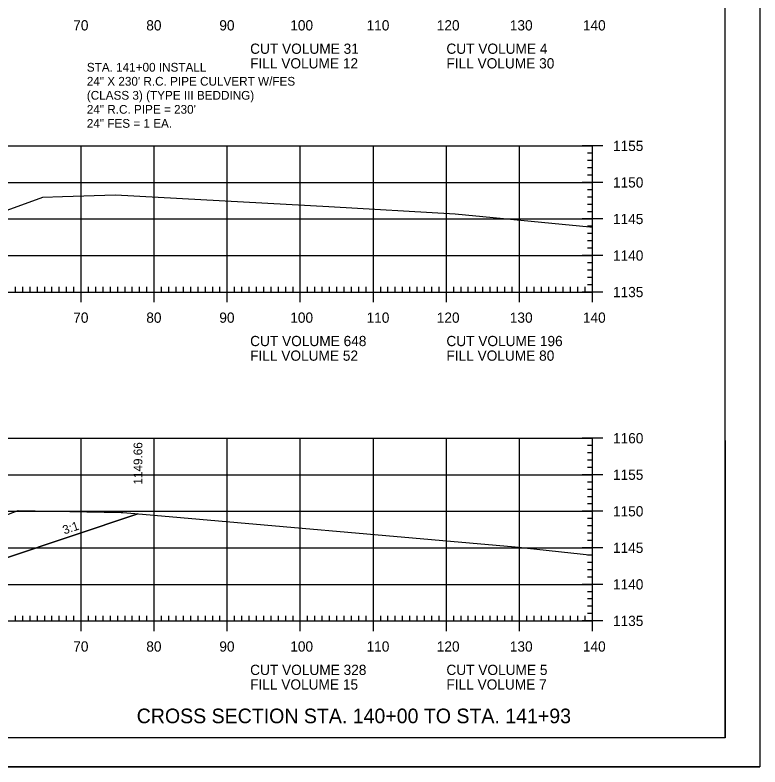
# Model space of a CAD drawing. Extents: x 1322838 to 1324533, y 339903 to 351025.
# Drawn here: x 1323764.7 to 1323866.6, y 342676.5 to 342779.4 of the extents above; entities that cross this region are included whole.
import ezdxf

# ---------------------------------------------------------------- set-up
doc = ezdxf.new("R2010")
doc.units = 0
for name, color, linetype in [('R_Axis', 7, 'Continuous'), ('R_Axis Annot', 7, 'Continuous'), ('R_Border', 7, 'Continuous'), ('R_Border Notes', 7, 'Continuous'), ('R_Draft', 7, 'Continuous'), ('R_Exist Surface', 7, 'Continuous'), ('R_Fin Surface', 7, 'Continuous'), ('R_Fin Surface Annot', 7, 'Continuous'), ('R_Grid', 7, 'Continuous'), ('R_No Plot', 7, 'Continuous')]:
    doc.layers.add(name, color=color, linetype=linetype)

msp = doc.modelspace()

# ---------------------------------------------------------------- linework, layer by layer
at = {"layer": 'R_Axis'}
for p, q in [((1323845.12, 342761.5), (1323842.32, 342761.5)), ((1323843.72, 342741.5), (1323843.72, 342761.5)), ((1323843.72, 342760.5), (1323843.02, 342760.5)), ((1323843.72, 342759.5), (1323843.02, 342759.5)), ((1323843.72, 342758.5), (1323843.02, 342758.5)), ((1323843.72, 342757.5), (1323843.02, 342757.5)), ((1323845.12, 342756.5), (1323842.32, 342756.5)), ((1323843.72, 342755.5), (1323843.02, 342755.5)), ((1323843.72, 342754.5), (1323843.02, 342754.5)), ((1323843.72, 342753.5), (1323843.02, 342753.5)), ((1323843.72, 342752.5), (1323843.02, 342752.5)), ((1323845.12, 342751.5), (1323842.32, 342751.5)), ((1323843.72, 342750.5), (1323843.02, 342750.5)), ((1323843.72, 342749.5), (1323843.02, 342749.5)), ((1323843.72, 342748.5), (1323843.02, 342748.5)), ((1323843.72, 342747.5), (1323843.02, 342747.5)), ((1323845.12, 342746.5), (1323842.32, 342746.5)), ((1323843.72, 342745.5), (1323843.02, 342745.5)), ((1323843.72, 342744.5), (1323843.02, 342744.5)), ((1323843.72, 342743.5), (1323843.02, 342743.5)), ((1323764.72, 342741.5), (1323764.72, 342742.2)), ((1323765.72, 342741.5), (1323765.72, 342742.2)), ((1323766.72, 342741.5), (1323766.72, 342742.2)), ((1323767.72, 342741.5), (1323767.72, 342742.2)), ((1323768.72, 342741.5), (1323768.72, 342742.2)), ((1323769.72, 342741.5), (1323769.72, 342742.2)), ((1323770.72, 342741.5), (1323770.72, 342742.2)), ((1323771.72, 342741.5), (1323771.72, 342742.2)), ((1323772.72, 342741.5), (1323772.72, 342742.2)), ((1323773.72, 342740.1), (1323773.72, 342742.9)), ((1323774.72, 342741.5), (1323774.72, 342742.2)), ((1323775.72, 342741.5), (1323775.72, 342742.2)), ((1323776.72, 342741.5), (1323776.72, 342742.2)), ((1323777.72, 342741.5), (1323777.72, 342742.2)), ((1323778.72, 342741.5), (1323778.72, 342742.2)), ((1323779.72, 342741.5), (1323779.72, 342742.2)), ((1323780.72, 342741.5), (1323780.72, 342742.2)), ((1323781.72, 342741.5), (1323781.72, 342742.2)), ((1323782.72, 342741.5), (1323782.72, 342742.2)), ((1323783.72, 342740.1), (1323783.72, 342742.9)), ((1323784.72, 342741.5), (1323784.72, 342742.2)), ((1323785.72, 342741.5), (1323785.72, 342742.2)), ((1323786.72, 342741.5), (1323786.72, 342742.2)), ((1323787.72, 342741.5), (1323787.72, 342742.2)), ((1323788.72, 342741.5), (1323788.72, 342742.2)), ((1323789.72, 342741.5), (1323789.72, 342742.2)), ((1323790.72, 342741.5), (1323790.72, 342742.2)), ((1323791.72, 342741.5), (1323791.72, 342742.2)), ((1323792.72, 342741.5), (1323792.72, 342742.2)), ((1323793.72, 342740.1), (1323793.72, 342742.9)), ((1323794.72, 342741.5), (1323794.72, 342742.2)), ((1323795.72, 342741.5), (1323795.72, 342742.2)), ((1323796.72, 342741.5), (1323796.72, 342742.2)), ((1323797.72, 342741.5), (1323797.72, 342742.2)), ((1323798.72, 342741.5), (1323798.72, 342742.2)), ((1323799.72, 342741.5), (1323799.72, 342742.2)), ((1323800.72, 342741.5), (1323800.72, 342742.2)), ((1323801.72, 342741.5), (1323801.72, 342742.2)), ((1323802.72, 342741.5), (1323802.72, 342742.2)), ((1323803.72, 342740.1), (1323803.72, 342742.9)), ((1323804.72, 342741.5), (1323804.72, 342742.2)), ((1323805.72, 342741.5), (1323805.72, 342742.2)), ((1323806.72, 342741.5), (1323806.72, 342742.2)), ((1323807.72, 342741.5), (1323807.72, 342742.2)), ((1323808.72, 342741.5), (1323808.72, 342742.2)), ((1323809.72, 342741.5), (1323809.72, 342742.2)), ((1323810.72, 342741.5), (1323810.72, 342742.2)), ((1323811.72, 342741.5), (1323811.72, 342742.2)), ((1323812.72, 342741.5), (1323812.72, 342742.2)), ((1323813.72, 342740.1), (1323813.72, 342742.9)), ((1323814.72, 342741.5), (1323814.72, 342742.2)), ((1323815.72, 342741.5), (1323815.72, 342742.2)), ((1323816.72, 342741.5), (1323816.72, 342742.2)), ((1323817.72, 342741.5), (1323817.72, 342742.2)), ((1323818.72, 342741.5), (1323818.72, 342742.2)), ((1323819.72, 342741.5), (1323819.72, 342742.2)), ((1323820.72, 342741.5), (1323820.72, 342742.2)), ((1323821.72, 342741.5), (1323821.72, 342742.2)), ((1323822.72, 342741.5), (1323822.72, 342742.2)), ((1323823.72, 342740.1), (1323823.72, 342742.9)), ((1323824.72, 342741.5), (1323824.72, 342742.2)), ((1323825.72, 342741.5), (1323825.72, 342742.2)), ((1323826.72, 342741.5), (1323826.72, 342742.2)), ((1323827.72, 342741.5), (1323827.72, 342742.2)), ((1323828.72, 342741.5), (1323828.72, 342742.2)), ((1323829.72, 342741.5), (1323829.72, 342742.2)), ((1323830.72, 342741.5), (1323830.72, 342742.2)), ((1323831.72, 342741.5), (1323831.72, 342742.2)), ((1323832.72, 342741.5), (1323832.72, 342742.2)), ((1323833.72, 342740.1), (1323833.72, 342742.9)), ((1323834.72, 342741.5), (1323834.72, 342742.2)), ((1323835.72, 342741.5), (1323835.72, 342742.2)), ((1323836.72, 342741.5), (1323836.72, 342742.2)), ((1323837.72, 342741.5), (1323837.72, 342742.2)), ((1323838.72, 342741.5), (1323838.72, 342742.2)), ((1323839.72, 342741.5), (1323839.72, 342742.2)), ((1323840.72, 342741.5), (1323840.72, 342742.2)), ((1323841.72, 342741.5), (1323841.72, 342742.2)), ((1323842.72, 342741.5), (1323842.72, 342742.2)), ((1323843.72, 342742.5), (1323843.02, 342742.5)), ((1323843.72, 342740.1), (1323843.72, 342742.9)), ((1323563.72, 342741.5), (1323843.72, 342741.5)), ((1323845.12, 342741.5), (1323842.32, 342741.5)), ((1323845.12, 342721.5), (1323842.32, 342721.5)), ((1323843.72, 342696.5), (1323843.72, 342721.5)), ((1323843.72, 342720.5), (1323843.02, 342720.5)), ((1323843.72, 342719.5), (1323843.02, 342719.5)), ((1323843.72, 342718.5), (1323843.02, 342718.5)), ((1323843.72, 342717.5), (1323843.02, 342717.5)), ((1323845.12, 342716.5), (1323842.32, 342716.5)), ((1323843.72, 342715.5), (1323843.02, 342715.5)), ((1323843.72, 342714.5), (1323843.02, 342714.5)), ((1323843.72, 342713.5), (1323843.02, 342713.5)), ((1323843.72, 342712.5), (1323843.02, 342712.5)), ((1323845.12, 342711.5), (1323842.32, 342711.5)), ((1323843.72, 342710.5), (1323843.02, 342710.5)), ((1323843.72, 342709.5), (1323843.02, 342709.5)), ((1323843.72, 342708.5), (1323843.02, 342708.5)), ((1323843.72, 342707.5), (1323843.02, 342707.5)), ((1323845.12, 342706.5), (1323842.32, 342706.5)), ((1323843.72, 342705.5), (1323843.02, 342705.5)), ((1323843.72, 342704.5), (1323843.02, 342704.5)), ((1323843.72, 342703.5), (1323843.02, 342703.5)), ((1323843.72, 342702.5), (1323843.02, 342702.5)), ((1323845.12, 342701.5), (1323842.32, 342701.5)), ((1323843.72, 342700.5), (1323843.02, 342700.5)), ((1323843.72, 342699.5), (1323843.02, 342699.5)), ((1323773.72, 342695.1), (1323773.72, 342697.9)), ((1323783.72, 342695.1), (1323783.72, 342697.9)), ((1323793.72, 342695.1), (1323793.72, 342697.9)), ((1323803.72, 342695.1), (1323803.72, 342697.9)), ((1323813.72, 342695.1), (1323813.72, 342697.9)), ((1323823.72, 342695.1), (1323823.72, 342697.9)), ((1323833.72, 342695.1), (1323833.72, 342697.9)), ((1323843.72, 342698.5), (1323843.02, 342698.5)), ((1323843.72, 342695.1), (1323843.72, 342697.9)), ((1323764.72, 342696.5), (1323764.72, 342697.2)), ((1323765.72, 342696.5), (1323765.72, 342697.2)), ((1323766.72, 342696.5), (1323766.72, 342697.2)), ((1323767.72, 342696.5), (1323767.72, 342697.2)), ((1323768.72, 342696.5), (1323768.72, 342697.2)), ((1323769.72, 342696.5), (1323769.72, 342697.2)), ((1323770.72, 342696.5), (1323770.72, 342697.2)), ((1323771.72, 342696.5), (1323771.72, 342697.2)), ((1323772.72, 342696.5), (1323772.72, 342697.2)), ((1323774.72, 342696.5), (1323774.72, 342697.2)), ((1323775.72, 342696.5), (1323775.72, 342697.2)), ((1323776.72, 342696.5), (1323776.72, 342697.2)), ((1323777.72, 342696.5), (1323777.72, 342697.2)), ((1323778.72, 342696.5), (1323778.72, 342697.2)), ((1323779.72, 342696.5), (1323779.72, 342697.2)), ((1323780.72, 342696.5), (1323780.72, 342697.2)), ((1323781.72, 342696.5), (1323781.72, 342697.2)), ((1323782.72, 342696.5), (1323782.72, 342697.2)), ((1323784.72, 342696.5), (1323784.72, 342697.2)), ((1323785.72, 342696.5), (1323785.72, 342697.2)), ((1323786.72, 342696.5), (1323786.72, 342697.2)), ((1323787.72, 342696.5), (1323787.72, 342697.2)), ((1323788.72, 342696.5), (1323788.72, 342697.2)), ((1323789.72, 342696.5), (1323789.72, 342697.2)), ((1323790.72, 342696.5), (1323790.72, 342697.2)), ((1323791.72, 342696.5), (1323791.72, 342697.2)), ((1323792.72, 342696.5), (1323792.72, 342697.2)), ((1323794.72, 342696.5), (1323794.72, 342697.2)), ((1323795.72, 342696.5), (1323795.72, 342697.2)), ((1323796.72, 342696.5), (1323796.72, 342697.2)), ((1323797.72, 342696.5), (1323797.72, 342697.2)), ((1323798.72, 342696.5), (1323798.72, 342697.2)), ((1323799.72, 342696.5), (1323799.72, 342697.2)), ((1323800.72, 342696.5), (1323800.72, 342697.2)), ((1323801.72, 342696.5), (1323801.72, 342697.2)), ((1323802.72, 342696.5), (1323802.72, 342697.2)), ((1323804.72, 342696.5), (1323804.72, 342697.2)), ((1323805.72, 342696.5), (1323805.72, 342697.2)), ((1323806.72, 342696.5), (1323806.72, 342697.2)), ((1323807.72, 342696.5), (1323807.72, 342697.2)), ((1323808.72, 342696.5), (1323808.72, 342697.2)), ((1323809.72, 342696.5), (1323809.72, 342697.2)), ((1323810.72, 342696.5), (1323810.72, 342697.2)), ((1323811.72, 342696.5), (1323811.72, 342697.2)), ((1323812.72, 342696.5), (1323812.72, 342697.2)), ((1323814.72, 342696.5), (1323814.72, 342697.2)), ((1323815.72, 342696.5), (1323815.72, 342697.2)), ((1323816.72, 342696.5), (1323816.72, 342697.2)), ((1323817.72, 342696.5), (1323817.72, 342697.2)), ((1323818.72, 342696.5), (1323818.72, 342697.2)), ((1323819.72, 342696.5), (1323819.72, 342697.2)), ((1323820.72, 342696.5), (1323820.72, 342697.2)), ((1323821.72, 342696.5), (1323821.72, 342697.2)), ((1323822.72, 342696.5), (1323822.72, 342697.2)), ((1323824.72, 342696.5), (1323824.72, 342697.2)), ((1323825.72, 342696.5), (1323825.72, 342697.2)), ((1323826.72, 342696.5), (1323826.72, 342697.2)), ((1323827.72, 342696.5), (1323827.72, 342697.2)), ((1323828.72, 342696.5), (1323828.72, 342697.2)), ((1323829.72, 342696.5), (1323829.72, 342697.2)), ((1323830.72, 342696.5), (1323830.72, 342697.2)), ((1323831.72, 342696.5), (1323831.72, 342697.2)), ((1323832.72, 342696.5), (1323832.72, 342697.2)), ((1323834.72, 342696.5), (1323834.72, 342697.2)), ((1323835.72, 342696.5), (1323835.72, 342697.2)), ((1323836.72, 342696.5), (1323836.72, 342697.2)), ((1323837.72, 342696.5), (1323837.72, 342697.2)), ((1323838.72, 342696.5), (1323838.72, 342697.2)), ((1323839.72, 342696.5), (1323839.72, 342697.2)), ((1323840.72, 342696.5), (1323840.72, 342697.2)), ((1323841.72, 342696.5), (1323841.72, 342697.2)), ((1323842.72, 342696.5), (1323842.72, 342697.2)), ((1323843.72, 342697.5), (1323843.02, 342697.5)), ((1323563.72, 342696.5), (1323843.72, 342696.5)), ((1323845.12, 342696.5), (1323842.32, 342696.5))]:
    msp.add_line(p, q, dxfattribs=at)
at = {"layer": 'R_Border'}
for q in [(1323861.9, 342885.96), (1323545.72, 342680.5)]:
    msp.add_line((1323861.9, 342680.5), q, dxfattribs=at)
at = {"layer": 'R_Exist Surface'}
for points in [[(1323757.17, 342750.4), (1323768.46, 342754.47), (1323771.16, 342754.58), (1323778.43, 342754.81), (1323807.64, 342753.21), (1323824.92, 342752.2), (1323843.34, 342750.41), (1323843.72, 342750.37)], [(1323764.34, 342711.33), (1323765.09, 342711.59), (1323779.2, 342711.33), (1323779.43, 342711.33), (1323781.08, 342711.19), (1323833.11, 342706.63), (1323843.72, 342705.5)]]:
    msp.add_lwpolyline(points, dxfattribs=at)
at = {"layer": 'R_Fin Surface'}
msp.add_lwpolyline([(1323623.6, 342714.53), (1323639.65, 342709.18), (1323644.22, 342707.65), (1323655.19, 342709.48), (1323664.17, 342710.98), (1323666.21, 342711.32), (1323667.75, 342711.27), (1323672.21, 342711.12), (1323674.21, 342711.05), (1323688.15, 342710.57), (1323703.72, 342710.04), (1323733.22, 342709.04), (1323734, 342709.01), (1323735.22, 342708.97), (1323740.07, 342708.77), (1323741.22, 342708.73), (1323749.97, 342707.27), (1323763.22, 342705.06), (1323781.49, 342711.15)], dxfattribs=at)
at = {"layer": 'R_Grid'}
for p, q in [((1323563.72, 342761.5), (1323843.72, 342761.5)), ((1323773.72, 342741.5), (1323773.72, 342761.5)), ((1323783.72, 342741.5), (1323783.72, 342761.5)), ((1323793.72, 342741.5), (1323793.72, 342761.5)), ((1323803.72, 342741.5), (1323803.72, 342761.5)), ((1323813.72, 342741.5), (1323813.72, 342761.5)), ((1323823.72, 342741.5), (1323823.72, 342761.5)), ((1323833.72, 342741.5), (1323833.72, 342761.5)), ((1323843.72, 342741.5), (1323843.72, 342761.5)), ((1323563.72, 342756.5), (1323843.72, 342756.5)), ((1323563.72, 342751.5), (1323843.72, 342751.5)), ((1323563.72, 342746.5), (1323843.72, 342746.5)), ((1323563.72, 342741.5), (1323843.72, 342741.5)), ((1323563.72, 342721.5), (1323843.72, 342721.5)), ((1323773.72, 342696.5), (1323773.72, 342721.5)), ((1323783.72, 342696.5), (1323783.72, 342721.5)), ((1323793.72, 342696.5), (1323793.72, 342721.5)), ((1323803.72, 342696.5), (1323803.72, 342721.5)), ((1323813.72, 342696.5), (1323813.72, 342721.5)), ((1323823.72, 342696.5), (1323823.72, 342721.5)), ((1323833.72, 342696.5), (1323833.72, 342721.5)), ((1323843.72, 342696.5), (1323843.72, 342721.5)), ((1323563.72, 342716.5), (1323843.72, 342716.5)), ((1323563.72, 342711.5), (1323843.72, 342711.5)), ((1323563.72, 342706.5), (1323843.72, 342706.5)), ((1323563.72, 342701.5), (1323843.72, 342701.5)), ((1323563.72, 342696.5), (1323843.72, 342696.5))]:
    msp.add_line(p, q, dxfattribs=at)
at = {"layer": 'R_No Plot'}
msp.add_line((1323533.31, 342676.52), (1323866.65, 342676.52), dxfattribs=at)
for points in [[(1323533.31, 342889.85), (1323866.65, 342889.85), (1323866.65, 342676.51), (1323533.31, 342676.51)], [(1323779.64, 342885.96), (1323799.26, 342885.96), (1323799.26, 342876.08), (1323815.37, 342876.08), (1323838.57, 342876.08), (1323838.57, 342843.41), (1323861.77, 342843.41), (1323861.9, 342680.5), (1323545.72, 342680.5), (1323545.72, 342885.96)], [(1323752.64, 342706.82), (1323764.34, 342711.33), (1323765.09, 342711.59), (1323779.2, 342711.33), (1323779.43, 342711.33), (1323781.08, 342711.19), (1323781.49, 342711.15), (1323763.22, 342705.06)]]:
    msp.add_lwpolyline(points, close=True, dxfattribs=at)

# ---------------------------------------------------------------- texts
at = {"layer": 'R_Axis Annot'}
for s, p in [('70', (1323772.63, 342777.3)), ('80', (1323782.63, 342777.3)), ('90', (1323792.63, 342777.3)), ('100', (1323802.34, 342777.3)), ('110', (1323812.79, 342777.3)), ('120', (1323822.4, 342777.3)), ('130', (1323832.4, 342777.3)), ('140', (1323842.4, 342777.3)), ('CUT VOLUME 31', (1323796.85, 342774.1)), ('CUT VOLUME 4', (1323823.72, 342774.1)), ('FILL VOLUME 12', (1323796.85, 342772.1)), ('FILL VOLUME 30', (1323823.72, 342772.1)), ('1155', (1323846.52, 342760.8)), ('1150', (1323846.52, 342755.8)), ('1145', (1323846.52, 342750.8)), ('1140', (1323846.52, 342745.8)), ('1135', (1323846.52, 342740.8)), ('70', (1323772.63, 342737.3)), ('80', (1323782.63, 342737.3)), ('90', (1323792.63, 342737.3)), ('100', (1323802.34, 342737.3)), ('110', (1323812.79, 342737.3)), ('120', (1323822.4, 342737.3)), ('130', (1323832.4, 342737.3)), ('140', (1323842.4, 342737.3)), ('CUT VOLUME 648', (1323796.85, 342734.1)), ('CUT VOLUME 196', (1323823.72, 342734.1)), ('FILL VOLUME 52', (1323796.85, 342732.1)), ('FILL VOLUME 80', (1323823.72, 342732.1)), ('1160', (1323846.52, 342720.8)), ('1155', (1323846.52, 342715.8)), ('1150', (1323846.52, 342710.8)), ('1145', (1323846.52, 342705.8)), ('1140', (1323846.52, 342700.8)), ('1135', (1323846.52, 342695.8)), ('70', (1323772.63, 342692.3)), ('80', (1323782.63, 342692.3)), ('90', (1323792.63, 342692.3)), ('100', (1323802.34, 342692.3)), ('110', (1323812.79, 342692.3)), ('120', (1323822.4, 342692.3)), ('130', (1323832.4, 342692.3)), ('140', (1323842.4, 342692.3)), ('CUT VOLUME 328', (1323796.85, 342689.1)), ('CUT VOLUME 5', (1323823.72, 342689.1)), ('FILL VOLUME 15', (1323796.85, 342687.1)), ('FILL VOLUME 7', (1323823.72, 342687.1))]:
    msp.add_text(s, height=1.4, dxfattribs=at).set_placement(p)
at = {"layer": 'R_Border Notes'}
for s, p in [('STA. 141+00 INSTALL', (1323774.49, 342771.66)), ('24" X 230\' R.C. PIPE CULVERT W/FES', (1323774.49, 342769.74)), ('(CLASS 3) (TYPE III BEDDING)', (1323774.49, 342767.82)), ('24" R.C. PIPE = 230\'', (1323774.49, 342765.9)), ('24" FES = 1 EA.', (1323774.49, 342763.98))]:
    msp.add_text(s, height=1.2, dxfattribs=at).set_placement(p)
at = {"layer": 'R_Draft'}
msp.add_text('CROSS SECTION STA. 140+00 TO STA. 141+93', height=2, dxfattribs=at).set_placement((1323781.32, 342682.5))
at = {"layer": 'R_Fin Surface Annot'}
for s, rotation, p in [('1149.66', 90, (1323782.09, 342715.15)), ('3:1', 18.4349, (1323771.41, 342708.32))]:
    msp.add_text(s, height=1.2, rotation=rotation, dxfattribs=at).set_placement(p)

doc.saveas('drawing.dxf')
